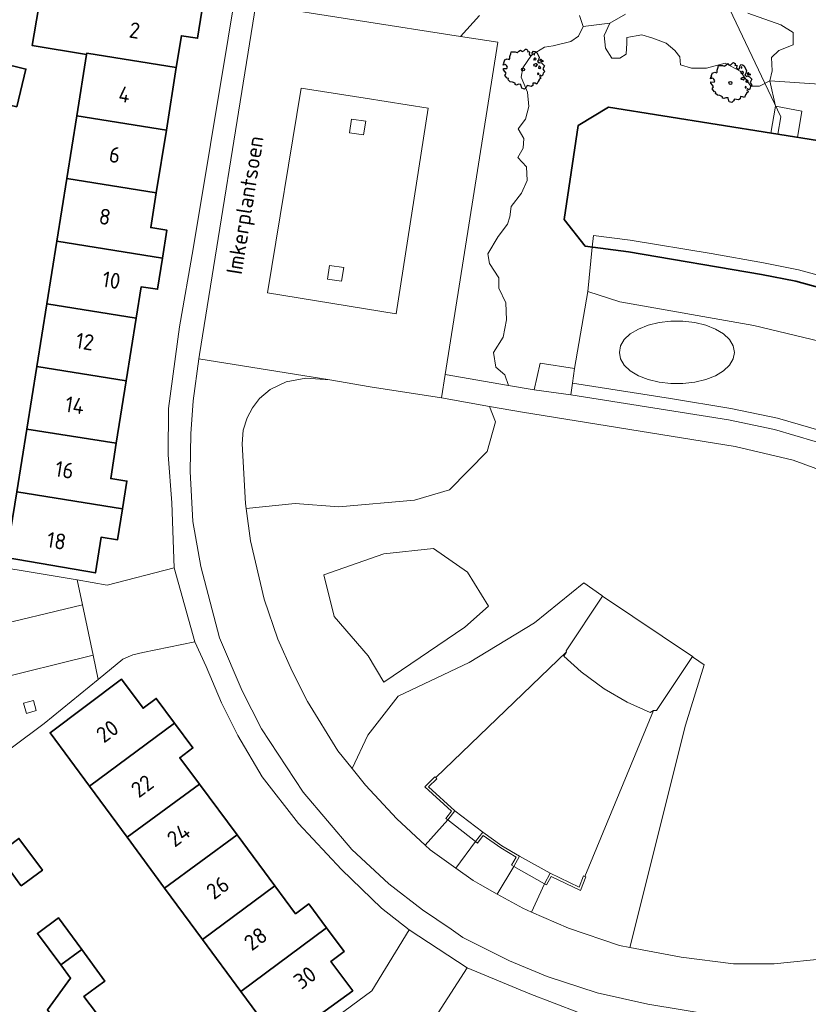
# Model space of a CAD drawing. Header units: metres. Extents: x 152391 to 157968, y 462336 to 467280.
# Tile 376 of 656: x 154162 to 154229, y 465877 to 465961. Entities that reach past the tile are written whole.
import ezdxf
from ezdxf.enums import TextEntityAlignment as Align

# ---------------------------------------------------------------- set-up
doc = ezdxf.new("R2010")
doc.units = ezdxf.units.M
doc.header["$LTSCALE"] = 0.75
doc.layers.get('0').update_dxf_attribs({"lineweight": 25})
for name, color, linetype, lineweight in [('B-GV-GR-BOOM-S', 252, 'Continuous', 25), ('B-WE-GK-BESCHOEIING-G', 251, 'GK-BESCHOEIING', 35), ('B-WE-GR-BEPLANTING_CULTUUR_BODEMBEDEKKER-GV', 251, 'Continuous', 18), ('B-WE-GR-GROENVOORZIENING-GV', 251, 'Continuous', 18), ('B-WE-IE-TERREINAFSCHEIDING_KUNSTMATIG_MUUR-GV', 251, 'Continuous', 18), ('B-WE-KW-KUNSTWERK_DUIKER-G', 5, 'Continuous', 18), ('B-WE-OG-BEBOUWING-GV', 6, 'Continuous', 35), ('B-WE-OG-BEBOUWING-T18', 1, 'Continuous', 18), ('B-WE-OG-TERREIN_CULTUURSCHEIDING-GV', 251, 'Continuous', 18), ('B-WE-OG-TOPOGRAFIE-T18', 1, 'Continuous', 18), ('B-WE-OG-WATER_SLOOT-GV', 251, 'Continuous', 18), ('B-WE-VH-VERHARDING_ASFALT-GV', 251, 'Continuous', 18), ('B-WE-VH-VERHARDING_BETON-GV', 251, 'Continuous', 18), ('B-WE-VH-VERHARDING_BETONSTRAATSTEEN-GV', 251, 'Continuous', 18), ('B-WE-VH-VERHARDING_TEGEL-GV', 251, 'Continuous', 18)]:
    doc.layers.add(name, color=color, linetype=linetype, lineweight=lineweight)
doc.styles.add('NLCS-ISO-M750-T18', font='NLCS-ISO.ttf', dxfattribs={"height": 1.35})
doc.linetypes.add('GK-BESCHOEIING', pattern='A,30,-5,[1,NLCS.SHX,S=1,R=0,X=0,Y=0],-5', length=40)

# ---------------------------------------------------------------- blocks, each defined once
blk = doc.blocks.new('SGR-BOOM_21_30')
at = {"linetype": 'Continuous'}
for p, q in [((0.065, 1.581), (0.205, 1.712)), ((0.205, 1.712), (0.263, 1.729)), ((0.263, 1.729), (0.333, 1.696)), ((0.333, 1.696), (0.391, 1.647)), ((-1.633, 0.579), (-1.528, 0.875)), ((-1.528, 0.875), (-1.458, 0.858)), ((-1.458, 0.858), (-1.342, 0.908)), ((-1.342, 0.908), (-1.179, 0.858)), ((-1.179, 0.858), (-1.121, 0.924)), ((-1.133, 1.088), (-1.109, 1.187)), ((-1.121, 0.924), (-1.133, 1.088)), ((-1.109, 1.187), (-1.051, 1.335)), ((-1.051, 1.335), (-1.016, 1.499)), ((-1.016, 1.499), (-0.668, 1.499)), ((-0.668, 1.499), (-0.516, 1.433)), ((-0.516, 1.433), (-0.47, 1.45)), ((-0.47, 1.45), (-0.365, 1.548)), ((-0.365, 1.548), (-0.226, 1.647)), ((-0.226, 1.647), (-0.133, 1.581)), ((-0.133, 1.581), (-0.063, 1.515)), ((-0.063, 1.515), (0.065, 1.581)), ((0.402, 1.532), (0.379, 1.499)), ((0.379, 1.499), (0.53, 1.515)), ((0.391, 1.647), (0.402, 1.532)), ((0.542, 1.483), (0.507, 1.285)), ((0.507, 1.285), (0.565, 1.236)), ((0.53, 1.515), (0.542, 1.483)), ((0.565, 1.236), (0.693, 1.154)), ((0.693, 1.154), (0.751, 1.203)), ((0.751, 1.203), (0.798, 1.285)), ((0.786, 1.4), (0.891, 1.565)), ((0.798, 1.285), (0.786, 1.4)), ((0.891, 1.565), (1.019, 1.532)), ((0.937, 0.908), (0.891, 0.875)), ((0.891, 0.875), (0.926, 0.825)), ((0.972, 1.368), (0.926, 1.335)), ((0.926, 1.335), (0.949, 1.253)), ((0.926, 0.825), (0.984, 0.842)), ((0.972, 0.973), (0.937, 0.908)), ((0.949, 1.253), (0.961, 1.236)), ((0.961, 1.269), (0.972, 1.368)), ((1.03, 0.973), (0.972, 0.973)), ((0.984, 0.842), (1.03, 0.776)), ((1.019, 1.532), (1.158, 1.45)), ((1.077, 0.94), (1.03, 0.973)), ((1.03, 0.776), (1.077, 0.842)), ((1.124, 0.875), (1.077, 0.94)), ((1.077, 0.842), (1.124, 0.875)), ((1.158, 1.45), (1.251, 1.269)), ((1.251, 1.269), (1.379, 1.055)), ((1.379, 1.055), (1.321, 0.793)), ((1.472, 0.858), (1.438, 0.809)), ((1.542, 0.858), (1.472, 0.858)), ((1.624, 0.76), (1.542, 0.858)), ((-1.703, 0.365), (-1.656, 0.48)), ((-1.493, 0.415), (-1.703, 0.365)), ((-1.679, -0.029), (-1.668, 0.086)), ((-1.668, 0.086), (-1.389, 0.07)), ((-1.656, 0.48), (-1.598, 0.53)), ((-1.598, 0.53), (-1.633, 0.579)), ((-1.423, 0.333), (-1.493, 0.415)), ((-1.33, 0.185), (-1.423, 0.333)), ((-1.389, 0.07), (-1.33, 0.185)), ((0.926, 0.415), (0.891, 0.333)), ((0.891, 0.333), (1.03, 0.316)), ((1.054, 0.464), (0.926, 0.415)), ((1.03, 0.316), (1.112, 0.251)), ((1.112, 0.464), (1.054, 0.464)), ((1.217, 0.398), (1.112, 0.464)), ((1.112, 0.251), (1.205, 0.365)), ((1.205, 0.365), (1.24, 0.415)), ((1.321, 0.793), (1.228, 0.694)), ((1.228, 0.694), (1.275, 0.628)), ((1.275, 0.628), (1.379, 0.563)), ((1.344, 0.185), (1.31, 0.103)), ((1.434, 0.049), (1.31, 0.103)), ((1.356, 0.3), (1.344, 0.234)), ((1.344, 0.234), (1.344, 0.185)), ((1.426, 0.234), (1.356, 0.3)), ((1.379, 0.563), (1.438, 0.595)), ((1.472, 0.201), (1.426, 0.234)), ((1.434, 0.049), (1.507, 0.136)), ((1.438, 0.809), (1.461, 0.743)), ((1.438, 0.595), (1.565, 0.563)), ((1.461, 0.743), (1.531, 0.694)), ((1.507, 0.136), (1.472, 0.201)), ((1.531, 0.727), (1.635, 0.678)), ((1.531, 0.694), (1.542, 0.727)), ((1.565, 0.563), (1.635, 0.513)), ((1.728, 0.71), (1.624, 0.76)), ((1.635, 0.678), (1.728, 0.71)), ((1.635, 0.513), (1.81, 0.316)), ((1.717, 0.103), (1.67, 0.037)), ((1.67, 0.037), (1.763, -0.094)), ((1.81, 0.316), (1.717, 0.103)), ((-1.54, -0.177), (-1.679, -0.029)), ((-1.551, -0.505), (-1.493, -0.423)), ((-1.354, -0.752), (-1.551, -0.505)), ((-1.435, -0.324), (-1.54, -0.177)), ((-1.493, -0.423), (-1.435, -0.324)), ((-1.249, -0.784), (-1.354, -0.752)), ((-1.272, -0.899), (-1.249, -0.784)), ((1.286, -0.292), (1.24, -0.357)), ((1.24, -0.357), (1.251, -0.423)), ((1.263, -0.423), (1.333, -0.407)), ((1.333, -0.341), (1.286, -0.292)), ((1.333, -0.407), (1.333, -0.341)), ((1.368, -0.834), (1.356, -0.883)), ((1.484, -0.801), (1.368, -0.834)), ((1.461, -0.472), (1.391, -0.587)), ((1.391, -0.587), (1.426, -0.637)), ((1.426, -0.637), (1.496, -0.702)), ((1.577, -0.587), (1.461, -0.472)), ((1.496, -0.702), (1.484, -0.801)), ((1.658, -0.522), (1.577, -0.587)), ((1.682, -0.423), (1.658, -0.522)), ((1.717, -0.308), (1.682, -0.423)), ((1.845, -0.177), (1.717, -0.308)), ((1.763, -0.094), (1.845, -0.177)), ((-1.109, -1.047), (-1.272, -0.899)), ((-0.912, -1.08), (-1.109, -1.047)), ((-0.668, -1.179), (-0.912, -1.08)), ((-0.679, -1.294), (-0.668, -1.179)), ((-0.551, -1.326), (-0.679, -1.294)), ((-0.4, -1.261), (-0.551, -1.326)), ((-0.191, -1.277), (-0.4, -1.261)), ((-0.156, -1.425), (-0.191, -1.277)), ((-0.133, -1.491), (-0.156, -1.425)), ((-0.098, -1.606), (-0.133, -1.491)), ((0.112, -1.671), (-0.098, -1.606)), ((0.251, -1.524), (0.112, -1.671)), ((0.356, -1.376), (0.251, -1.524)), ((0.682, -1.441), (0.356, -1.376)), ((0.833, -1.359), (0.682, -1.441)), ((0.844, -1.162), (0.833, -1.359)), ((1.03, -1.179), (0.844, -1.162)), ((1.182, -1.244), (1.03, -1.179)), ((1.286, -1.014), (1.182, -1.244)), ((1.356, -0.883), (1.286, -1.014))]:
    blk.add_line(p, q, dxfattribs=at)
blk.add_circle((0, 0), 0.126, dxfattribs=at)

msp = doc.modelspace()

# ---------------------------------------------------------------- linework, layer by layer
at = {"layer": 'B-WE-GK-BESCHOEIING-G'}
msp.add_lwpolyline([(154230.771, 465950.725), (154212.269, 465953.672), (154209.689, 465952.116), (154208.493, 465944.133), (154210.289, 465941.849), (154213.966, 465941.376), (154225.297, 465939.44), (154228.213, 465938.868), (154232.514, 465937.685)], dxfattribs=at)
at = {"layer": 'B-WE-GR-BEPLANTING_CULTUUR_BODEMBEDEKKER-GV'}
for points in [[(154213.715, 465961.609), (154212.375, 465960.818), (154211.888, 465959.784), (154212.009, 465958.689), (154212.557, 465957.838), (154213.227, 465957.838), (154213.776, 465958.203), (154213.836, 465959.115), (154213.836, 465959.602), (154215.115, 465959.845), (154216.029, 465959.541), (154217.186, 465959.115), (154217.917, 465958.507), (154218.343, 465957.96), (154218.404, 465957.291), (154219.318, 465956.987), (154220.597, 465956.987), (154222.18, 465957.412), (154223.459, 465956.743), (154224.366, 465955.455), (154225.104, 465955.455), (154225.983, 465955.934), (154226.183, 465956.772), (154226.139, 465957.899), (154226.748, 465958.507), (154227.966, 465958.994), (154227.966, 465960.027), (154226.931, 465960.696), (154224.129, 465961.67)], [(154201.292, 465961.485), (154199.682, 465959.704), (154202.849, 465959.212), (154198.378, 465930.922), (154203.746, 465930.006), (154203.434, 465930.907), (154202.679, 465931.566), (154202.49, 465932.791), (154203.292, 465934.109), (154203.575, 465935.569), (154203.527, 465937.042), (154202.938, 465938.268), (154202.938, 465939.15), (154202.152, 465940.376), (154202.005, 465941.209), (154202.889, 465942.68), (154203.674, 465943.71), (154203.871, 465944.347), (154203.969, 465945.229), (154204.853, 465946.357), (154205.344, 465947.436), (154205.294, 465948.612), (154204.558, 465949.396), (154205, 465950.181), (154205.049, 465951.014), (154204.591, 465951.835), (154205.195, 465952.67), (154205.473, 465953.737), (154205.38, 465954.944), (154204.823, 465956.243), (154204.962, 465957.031), (154205.706, 465958.098), (154206.821, 465958.794), (154207.564, 465958.887), (154209.051, 465959.258), (154209.701, 465959.722), (154210.119, 465960.557), (154209.794, 465961.485)]]:
    msp.add_lwpolyline(points, dxfattribs=at)
for points in [[(154181.438, 465919.537), (154185.6, 465919.942), (154189.303, 465919.662), (154195.756, 465920.223), (154198.73, 465921.121), (154201.928, 465924.375), (154202.658, 465926.9), (154202.134, 465928.212), (154198.063, 465928.931), (154191.971, 465929.867), (154188.561, 465930.465), (154186.496, 465930.626), (154184.83, 465930.309), (154183.467, 465929.643), (154182.564, 465928.876), (154181.962, 465928.095), (154181.515, 465927.251), (154181.18, 465926.201), (154181.091, 465925.026), (154181.383, 465919.965)], [(154208.68, 465907.33), (154208.66, 465907.41), (154211.757, 465912.065), (154211.69, 465912.11), (154210.155, 465913.191), (154205.969, 465909.786), (154200.414, 465906.419), (154194.354, 465903.557), (154191.773, 465900.246), (154190.458, 465897.388), (154191.585, 465895.971), (154194.244, 465893.106), (154196.661, 465890.876), (154198.59, 465893.02), (154198.43, 465893.15), (154198.91, 465893.77), (154196.63, 465895.84), (154197.5, 465896.68), (154197.559, 465896.621)], [(154205.725, 465885.177), (154208.856, 465883.809), (154213.212, 465882.327), (154214.067, 465882.165), (154218.83, 465901.08), (154220.41, 465906.23), (154219.5, 465906.86), (154219.42, 465906.92), (154216.35, 465902.35), (154216.087, 465902.348), (154210.246, 465888.215), (154210.33, 465888.18), (154209.88, 465887.02), (154207.38, 465888.2), (154206.99, 465887.49), (154206.81, 465887.59)], [(154202.802, 465886.713), (154204.2, 465889.06), (154204.02, 465889.17), (154204.41, 465889.85), (154203.09, 465890.66), (154201.61, 465891.69), (154201.12, 465891.05), (154200.95, 465891.18), (154199.262, 465888.922), (154200.735, 465887.863), (154201.349, 465887.521)]]:
    msp.add_lwpolyline(points, close=True, dxfattribs=at)
at = {"layer": 'B-WE-GR-GROENVOORZIENING-GV'}
for points in [[(154190.406, 465952.662), (154190.218, 465951.486), (154191.425, 465951.326), (154191.617, 465952.491)], [(154188.529, 465940.217), (154188.341, 465939.041), (154189.548, 465938.881), (154189.74, 465940.045)], [(154163.333, 465903.191), (154162.493, 465902.96), (154162.727, 465902.074), (154163.569, 465902.323)]]:
    msp.add_lwpolyline(points, close=True, dxfattribs=at)
at = {"layer": 'B-WE-IE-TERREINAFSCHEIDING_KUNSTMATIG_MUUR-GV'}
for points in [[(154197.559, 465896.621), (154197.5, 465896.68), (154196.63, 465895.84), (154198.91, 465893.77), (154198.43, 465893.15), (154198.59, 465893.02), (154199.19, 465893.8), (154196.94, 465895.84), (154197.65, 465896.53)], [(154204.69, 465889.93), (154203.2, 465890.83), (154201.57, 465891.98), (154200.95, 465891.18), (154201.12, 465891.05), (154201.61, 465891.69), (154203.09, 465890.66), (154204.41, 465889.85), (154204.02, 465889.17), (154204.2, 465889.06)], [(154210.246, 465888.215), (154210.14, 465888.26), (154209.76, 465887.31), (154207.3, 465888.48), (154206.81, 465887.59), (154206.99, 465887.49), (154207.38, 465888.2), (154209.88, 465887.02), (154210.33, 465888.18)]]:
    msp.add_lwpolyline(points, close=True, dxfattribs=at)
at = {"layer": 'B-WE-KW-KUNSTWERK_DUIKER-G'}
msp.add_lwpolyline([(153886.654, 465927.891), (153918.851, 465929.352), (153973.017, 465950.031), (154019.306, 466012.067), (154213.323, 465981.541), (154226.944, 465952.872), (154226.68, 465951.377)], dxfattribs=at)
at = {"layer": 'B-WE-OG-BEBOUWING-GV'}
for points in [[(154167.839, 465958.155), (154167.858, 465958.273), (154175.486, 465957.056), (154175.918, 465959.76), (154177.3, 465959.539), (154178.154, 465964.887), (154174.007, 465965.55), (154173.612, 465963.078), (154168.748, 465963.853), (154168.679, 465963.568), (154164.12, 465964.264), (154163.209, 465958.939)], [(154174.637, 465951.735), (154175.486, 465957.056), (154167.858, 465958.273), (154167.839, 465958.155), (154167.009, 465952.951)], [(154161.92, 465953.713), (154162.685, 465956.923), (154160.507, 465957.443), (154159.742, 465954.232)], [(154174.637, 465951.735), (154167.009, 465952.951), (154166.158, 465947.608), (154173.783, 465946.391)], [(154165.306, 465942.265), (154174.313, 465940.831), (154174.692, 465943.207), (154173.31, 465943.427), (154173.783, 465946.391), (154166.158, 465947.608)], [(154172.079, 465935.717), (154172.507, 465938.401), (154173.89, 465938.18), (154174.313, 465940.831), (154165.306, 465942.265), (154164.455, 465936.932)], [(154172.079, 465935.717), (154164.455, 465936.932), (154163.609, 465931.62), (154171.231, 465930.405)], [(154163.609, 465931.62), (154162.758, 465926.287), (154170.38, 465925.073), (154171.231, 465930.405)], [(154161.907, 465920.945), (154170.907, 465919.51), (154171.284, 465921.856), (154169.902, 465922.077), (154170.38, 465925.073), (154162.758, 465926.287)], [(154170.907, 465919.51), (154161.907, 465920.945), (154161.014, 465915.346), (154168.606, 465914.043), (154169.094, 465917.094), (154170.482, 465916.872)], [(154168.106, 465895.883), (154175.345, 465901.254), (154173.783, 465903.359), (154172.659, 465902.525), (154170.812, 465905.014), (154164.746, 465900.441)], [(154175.345, 465901.254), (154168.106, 465895.883), (154171.303, 465891.546), (154177.446, 465896.075), (154175.782, 465898.317), (154176.905, 465899.151)], [(154174.495, 465887.216), (154180.652, 465891.755), (154177.446, 465896.075), (154171.303, 465891.546)], [(154162.184, 465887.567), (154162.295, 465887.417), (154164.096, 465888.748), (154162.099, 465891.451), (154160.298, 465890.12)], [(154177.711, 465882.853), (154183.882, 465887.403), (154180.652, 465891.755), (154174.495, 465887.216)], [(154183.882, 465887.403), (154177.711, 465882.853), (154180.968, 465878.436), (154188.261, 465883.849), (154186.756, 465885.877), (154185.633, 465885.043)], [(154165.655, 465880.688), (154167.444, 465881.999), (154165.473, 465884.688), (154163.666, 465883.365)], [(154180.968, 465878.436), (154184.262, 465873.967), (154190.498, 465878.486), (154188.642, 465880.988), (154189.766, 465881.822), (154188.261, 465883.849)], [(154165.655, 465880.688), (154166.493, 465879.559), (154164.513, 465876.856), (154168.716, 465871.021), (154171.242, 465872.921), (154171.379, 465873.024), (154167.605, 465877.991), (154168.698, 465878.788), (154169.414, 465879.311), (154167.444, 465881.999)]]:
    msp.add_lwpolyline(points, close=True, dxfattribs=at)
at = {"layer": 'B-WE-OG-TERREIN_CULTUURSCHEIDING-GV'}
for points in [[(154182.24, 465962.411), (154199.682, 465959.704), (154201.292, 465961.485)], [(154209.794, 465961.485), (154210.119, 465960.557), (154212.375, 465960.818), (154213.715, 465961.609)], [(154224.129, 465961.67), (154226.931, 465960.696), (154227.966, 465960.027), (154227.966, 465958.994), (154226.748, 465958.507), (154226.139, 465957.899), (154226.183, 465956.772), (154225.983, 465955.934), (154230.654, 465955.598)], [(154231.392, 465922.396), (154227.969, 465923.641), (154223.039, 465924.816), (154204.939, 465927.716), (154202.134, 465928.212), (154202.658, 465926.9), (154201.928, 465924.375), (154198.73, 465921.121), (154195.756, 465920.223), (154189.303, 465919.662), (154185.6, 465919.942), (154181.438, 465919.537), (154181.79, 465916.773), (154182.973, 465911.8), (154184.121, 465908.41), (154185.345, 465905.682), (154186.646, 465903.111), (154189.243, 465898.915), (154190.458, 465897.388), (154191.773, 465900.246), (154194.354, 465903.557), (154200.414, 465906.419), (154205.969, 465909.786), (154210.155, 465913.191), (154211.69, 465912.11), (154211.757, 465912.065), (154219.42, 465906.92), (154219.5, 465906.86), (154220.41, 465906.23), (154218.83, 465901.08), (154214.067, 465882.165), (154218.445, 465881.336), (154222.9, 465880.782), (154226.363, 465880.784), (154230.805, 465881.229)]]:
    msp.add_lwpolyline(points, dxfattribs=at)
for points in [[(154241.862, 465919.011), (154244.444, 465921.572), (154246.546, 465923.888), (154246.786, 465924.137), (154243.906, 465926.105), (154239.587, 465929.134), (154235.323, 465931.632), (154230.912, 465933.605), (154224.636, 465935.103), (154213.217, 465937.108), (154210.503, 465937.986), (154209.376, 465931.441), (154209.206, 465930.205), (154217.535, 465928.874), (154222.669, 465928.044), (154226.639, 465927.223), (154230.17, 465926.186), (154233.235, 465925.094), (154235.565, 465923.988), (154237.348, 465922.934), (154239.497, 465921.415), (154241.458, 465919.436)], [(154221.362, 465930.826), (154220.534, 465930.498), (154219.599, 465930.271), (154218.597, 465930.155), (154217.573, 465930.155), (154216.571, 465930.271), (154215.636, 465930.498), (154214.808, 465930.826), (154214.122, 465931.241), (154213.61, 465931.725), (154213.294, 465932.256), (154213.187, 465932.811), (154213.294, 465933.366), (154213.61, 465933.897), (154214.122, 465934.381), (154214.808, 465934.796), (154215.636, 465935.124), (154216.571, 465935.351), (154217.573, 465935.467), (154218.597, 465935.467), (154219.599, 465935.351), (154220.534, 465935.124), (154221.362, 465934.796), (154222.048, 465934.381), (154222.56, 465933.897), (154222.876, 465933.366), (154222.983, 465932.811), (154222.876, 465932.256), (154222.56, 465931.725), (154222.048, 465931.241)], [(154221.362, 465930.826), (154222.048, 465931.241), (154222.56, 465931.725), (154222.876, 465932.256), (154222.983, 465932.811), (154222.876, 465933.366), (154222.56, 465933.897), (154222.048, 465934.381), (154221.362, 465934.796), (154220.534, 465935.124), (154219.599, 465935.351), (154218.597, 465935.467), (154217.573, 465935.467), (154216.571, 465935.351), (154215.636, 465935.124), (154214.808, 465934.796), (154214.122, 465934.381), (154213.61, 465933.897), (154213.294, 465933.366), (154213.187, 465932.811), (154213.294, 465932.256), (154213.61, 465931.725), (154214.122, 465931.241), (154214.808, 465930.826), (154215.636, 465930.498), (154216.571, 465930.271), (154217.573, 465930.155), (154218.597, 465930.155), (154219.599, 465930.271), (154220.534, 465930.498)], [(154205.947, 465929.63), (154209.069, 465929.214), (154209.206, 465930.205), (154209.376, 465931.441), (154206.438, 465931.881)], [(154209.069, 465929.214), (154222.488, 465927.06), (154226.396, 465926.252), (154229.861, 465925.234), (154232.852, 465924.169), (154235.095, 465923.104), (154236.804, 465922.094), (154238.848, 465920.649), (154240.739, 465918.74), (154241.152, 465918.308), (154241.862, 465919.011), (154241.458, 465919.436), (154239.497, 465921.415), (154237.348, 465922.934), (154235.565, 465923.988), (154233.235, 465925.094), (154230.17, 465926.186), (154226.639, 465927.223), (154222.669, 465928.044), (154217.535, 465928.874), (154209.206, 465930.205)], [(154191.816, 465906.987), (154193.152, 465904.761), (154200.053, 465909.436), (154202.056, 465911.217), (154200.275, 465914.111), (154197.381, 465916.115), (154193.152, 465915.669), (154188.031, 465913.889), (154188.922, 465910.326)], [(154191.816, 465906.987), (154188.922, 465910.326), (154188.031, 465913.889), (154193.152, 465915.669), (154197.381, 465916.115), (154200.275, 465914.111), (154202.056, 465911.217), (154200.053, 465909.436), (154193.152, 465904.761)]]:
    msp.add_lwpolyline(points, close=True, dxfattribs=at)
at = {"layer": 'B-WE-OG-WATER_SLOOT-GV'}
for points in [[(154210.872, 465941.774), (154210.289, 465941.849), (154208.493, 465944.133), (154209.689, 465952.116), (154212.269, 465953.672), (154226.083, 465951.472), (154226.486, 465953.76), (154225.983, 465955.934), (154225.104, 465955.455), (154224.366, 465955.455), (154223.459, 465956.743), (154222.18, 465957.412), (154220.597, 465956.987), (154219.318, 465956.987), (154218.404, 465957.291), (154218.343, 465957.96), (154217.917, 465958.507), (154217.186, 465959.115), (154216.029, 465959.541), (154215.115, 465959.845), (154213.836, 465959.602), (154213.836, 465959.115), (154213.776, 465958.203), (154213.227, 465957.838), (154212.557, 465957.838), (154212.009, 465958.689), (154211.888, 465959.784), (154212.375, 465960.818), (154210.119, 465960.557), (154209.701, 465959.722), (154209.051, 465959.258), (154207.564, 465958.887), (154206.821, 465958.794), (154205.706, 465958.098), (154204.962, 465957.031), (154204.823, 465956.243), (154205.38, 465954.944), (154205.473, 465953.737), (154205.195, 465952.67), (154204.591, 465951.835), (154205.049, 465951.014), (154205, 465950.181), (154204.558, 465949.396), (154205.294, 465948.612), (154205.344, 465947.436), (154204.853, 465946.357), (154203.969, 465945.229), (154203.871, 465944.347), (154203.674, 465943.71), (154202.889, 465942.68), (154202.005, 465941.209), (154202.152, 465940.376), (154202.938, 465939.15), (154202.938, 465938.268), (154203.527, 465937.042), (154203.575, 465935.569), (154203.292, 465934.109), (154202.49, 465932.791), (154202.679, 465931.566), (154203.434, 465930.907), (154203.746, 465930.006), (154205.947, 465929.63), (154206.438, 465931.881), (154209.376, 465931.441), (154210.503, 465937.986)], [(154210.872, 465941.774), (154213.966, 465941.376), (154225.297, 465939.44), (154228.213, 465938.868), (154232.514, 465937.685), (154236.661, 465936.194), (154240.35, 465934.353), (154243.792, 465932.109), (154248.349, 465928.737), (154249.815, 465927.356), (154250.501, 465928.084), (154248.992, 465929.505), (154244.364, 465932.93), (154240.846, 465935.223), (154237.059, 465937.113), (154232.817, 465938.638), (154228.444, 465939.841), (154225.447, 465940.429), (154220.993, 465941.217), (154214.099, 465942.367), (154211, 465942.766)], [(154249.852, 465927.321), (154249.815, 465927.356), (154248.349, 465928.737), (154243.792, 465932.109), (154240.35, 465934.353), (154236.661, 465936.194), (154232.514, 465937.685), (154228.213, 465938.868), (154225.297, 465939.44), (154213.966, 465941.376), (154210.872, 465941.774), (154210.503, 465937.986), (154213.217, 465937.108), (154224.636, 465935.103), (154230.912, 465933.605), (154235.323, 465931.632), (154239.587, 465929.134), (154243.906, 465926.105), (154246.786, 465924.137)]]:
    msp.add_lwpolyline(points, close=True, dxfattribs=at)
for points in [[(154230.654, 465955.598), (154225.983, 465955.934), (154226.486, 465953.76), (154228.715, 465953.334), (154228.344, 465951.112), (154229.982, 465950.851)], [(154229.982, 465950.851), (154228.344, 465951.112), (154226.083, 465951.472), (154212.269, 465953.672), (154209.689, 465952.116), (154208.493, 465944.133), (154210.289, 465941.849), (154210.872, 465941.774), (154211, 465942.766), (154214.099, 465942.367), (154220.993, 465941.217), (154225.447, 465940.429), (154228.444, 465939.841), (154232.817, 465938.638)]]:
    msp.add_lwpolyline(points, dxfattribs=at)
at = {"layer": 'B-WE-VH-VERHARDING_ASFALT-GV'}
for points in [[(154198.378, 465930.922), (154202.849, 465959.212), (154199.682, 465959.704), (154182.24, 465962.411), (154177.457, 465932.639), (154177.406, 465932.273), (154188.561, 465930.465), (154191.971, 465929.867), (154198.063, 465928.931)], [(154186.109, 465955.304), (154191.567, 465954.438), (154196.909, 465953.593), (154194.198, 465936.104), (154183.26, 465937.886)], [(154204.69, 465889.93), (154207.3, 465888.48), (154209.76, 465887.31), (154210.14, 465888.26), (154210.246, 465888.215), (154216.087, 465902.348), (154215.813, 465902.162), (154213.843, 465903.049), (154211.896, 465904.184), (154209.925, 465905.64), (154208.47, 465906.959), (154208.68, 465907.33), (154197.559, 465896.621), (154197.65, 465896.53), (154196.94, 465895.84), (154199.19, 465893.8), (154201.57, 465891.98), (154203.2, 465890.83)], [(154196.661, 465890.876), (154197.08, 465890.489), (154199.262, 465888.922), (154200.95, 465891.18), (154198.59, 465893.02)], [(154205.725, 465885.177), (154206.81, 465887.59), (154204.2, 465889.06), (154202.802, 465886.713), (154204.965, 465885.509)]]:
    msp.add_lwpolyline(points, close=True, dxfattribs=at)
at = {"layer": 'B-WE-VH-VERHARDING_BETON-GV'}
for points in [[(154228.344, 465951.112), (154228.715, 465953.334), (154226.486, 465953.76), (154226.083, 465951.472)], [(154201.57, 465891.98), (154199.19, 465893.8), (154198.59, 465893.02), (154200.95, 465891.18)], [(154207.3, 465888.48), (154204.69, 465889.93), (154204.2, 465889.06), (154206.81, 465887.59)]]:
    msp.add_lwpolyline(points, close=True, dxfattribs=at)
at = {"layer": 'B-WE-VH-VERHARDING_BETONSTRAATSTEEN-GV'}
for points in [[(154186.109, 465955.304), (154183.26, 465937.886), (154194.198, 465936.104), (154196.909, 465953.593), (154191.567, 465954.438)], [(154190.406, 465952.662), (154191.617, 465952.491), (154191.425, 465951.326), (154190.218, 465951.486)], [(154188.529, 465940.217), (154189.74, 465940.045), (154189.548, 465938.881), (154188.341, 465939.041)]]:
    msp.add_lwpolyline(points, close=True, dxfattribs=at)
for points in [[(154230.805, 465881.229), (154226.363, 465880.784), (154222.9, 465880.782), (154218.445, 465881.336), (154214.067, 465882.165), (154213.212, 465882.327), (154208.856, 465883.809), (154205.725, 465885.177), (154204.965, 465885.509), (154202.802, 465886.713), (154201.349, 465887.521), (154200.735, 465887.863), (154199.262, 465888.922), (154197.08, 465890.489), (154196.661, 465890.876), (154194.244, 465893.106), (154191.585, 465895.971), (154190.458, 465897.388), (154189.243, 465898.915), (154186.646, 465903.111), (154185.345, 465905.682), (154184.121, 465908.41), (154182.973, 465911.8), (154181.79, 465916.773), (154181.438, 465919.537), (154181.383, 465919.965), (154181.091, 465925.026), (154181.18, 465926.201), (154181.515, 465927.251), (154181.962, 465928.095), (154182.564, 465928.876), (154183.467, 465929.643), (154184.83, 465930.309), (154186.496, 465930.626), (154188.561, 465930.465), (154177.406, 465932.273), (154176.907, 465928.703), (154176.735, 465925.888), (154176.678, 465922.675), (154176.901, 465918.427), (154177.564, 465914.588), (154179.153, 465908.506), (154181.087, 465904.015), (154182.74, 465900.768), (154186.27, 465895.39), (154190.422, 465890.509), (154193.579, 465887.579), (154196.445, 465885.361), (154198.865, 465883.713), (154199.882, 465883.022), (154203.828, 465881.023), (154207.032, 465879.689), (154211.299, 465878.299), (154215.601, 465877.342), (154221.633, 465876.339)], [(154159.687, 465904.883), (154168.397, 465907.045), (154167.491, 465911.322), (154159.211, 465909.34)]]:
    msp.add_lwpolyline(points, dxfattribs=at)
at = {"layer": 'B-WE-VH-VERHARDING_TEGEL-GV'}
for points in [[(154181.387, 465968.45), (154176.933, 465941.632), (154175.76, 465934.983), (154174.811, 465928.04), (154174.802, 465924.091), (154175.114, 465919.999), (154175.313, 465914.474), (154177.051, 465908.182), (154178.024, 465906.07), (154179.329, 465902.979), (154180.729, 465900.21), (154182.796, 465896.693), (154185.894, 465892.733), (154189.55, 465888.813), (154192.938, 465885.526), (154195.309, 465883.669), (154197.78, 465882.055), (154200.247, 465880.442), (154205.581, 465878.236), (154209.717, 465876.641)], [(154221.633, 465876.339), (154215.601, 465877.342), (154211.299, 465878.299), (154207.032, 465879.689), (154203.828, 465881.023), (154199.882, 465883.022), (154198.865, 465883.713), (154196.445, 465885.361), (154193.579, 465887.579), (154190.422, 465890.509), (154186.27, 465895.39), (154182.74, 465900.768), (154181.087, 465904.015), (154179.153, 465908.506), (154177.564, 465914.588), (154176.901, 465918.427), (154176.678, 465922.675), (154176.735, 465925.888), (154176.907, 465928.703), (154177.406, 465932.273), (154177.457, 465932.639), (154182.24, 465962.411)], [(154229.861, 465925.234), (154226.396, 465926.252), (154222.488, 465927.06), (154209.069, 465929.214), (154205.947, 465929.63), (154203.746, 465930.006), (154198.378, 465930.922), (154198.063, 465928.931), (154202.134, 465928.212), (154204.939, 465927.716), (154223.039, 465924.816), (154227.969, 465923.641), (154231.392, 465922.396)]]:
    msp.add_lwpolyline(points, dxfattribs=at)
for points in [[(154158.135, 465909.5), (154158.172, 465909.427), (154158.388, 465909.319), (154158.708, 465909.275), (154159.211, 465909.34), (154167.491, 465911.322), (154167.042, 465913.451), (154162.123, 465914.292), (154150.764, 465916.065), (154149.419, 465916.346), (154149.413, 465916.322), (154151.629, 465907.598), (154152.975, 465907.834), (154153.032, 465907.908), (154153.106, 465908.224), (154152.171, 465911.75), (154152.279, 465912), (154152.604, 465912.238), (154156.683, 465913.096), (154156.814, 465913.03), (154158.029, 465909.712)], [(154167.042, 465913.451), (154167.491, 465911.322), (154168.397, 465907.045), (154168.834, 465904.975), (154170.948, 465906.692), (154171.796, 465907.073), (154172.626, 465907.281), (154177.051, 465908.182), (154175.313, 465914.474), (154169.615, 465913.011)], [(154219.42, 465906.92), (154211.757, 465912.065), (154208.66, 465907.41), (154208.68, 465907.33), (154208.47, 465906.959), (154209.925, 465905.64), (154211.896, 465904.184), (154213.843, 465903.049), (154215.813, 465902.162), (154216.087, 465902.348), (154216.35, 465902.35)], [(154156.343, 465895.352), (154164.228, 465901.235), (154168.834, 465904.975), (154168.397, 465907.045), (154159.687, 465904.883), (154159.668, 465904.744), (154159.673, 465904.713), (154160.308, 465900.778), (154159.959, 465900.634), (154155.608, 465899.571), (154155.499, 465899.618), (154154.518, 465902.789), (154154.351, 465902.888), (154154.013, 465902.991), (154153.036, 465902.741), (154155.327, 465894.606)], [(154162.493, 465902.96), (154163.333, 465903.191), (154163.569, 465902.323), (154162.727, 465902.074)], [(154196.609, 465870.62), (154196.855, 465872.914), (154197.221, 465875.103), (154197.783, 465876.613), (154200.247, 465880.442), (154197.78, 465882.055), (154195.309, 465883.669), (154192.117, 465878.468), (154188.667, 465875.929), (154190.797, 465874.505), (154194.368, 465872.113)]]:
    msp.add_lwpolyline(points, close=True, dxfattribs=at)

# ---------------------------------------------------------------- block references
at = {"layer": 'B-GV-GR-BOOM-S', "transparency": 33554559}
for p in [(154204.995, 465956.892), (154222.643, 465955.741)]:
    msp.add_blockref('SGR-BOOM_21_30', p, dxfattribs=at)

# ---------------------------------------------------------------- texts
at = {"layer": 'B-WE-OG-BEBOUWING-T18', "style": 'NLCS-ISO-M750-T18'}
for s, rotation, p in [('2', 350.9, (154171.94, 465960.217)), ('4', 350.9, (154171.07, 465954.764)), ('6', 350.9, (154170.25, 465949.63)), ('8', 350.9, (154169.408, 465944.36)), ('10', 350.9, (154169.964, 465938.961)), ('12', 350.9, (154167.711, 465933.732)), ('14', 350.9, (154166.847, 465928.316)), ('16', 350.9, (154165.97, 465922.82)), ('18', 350.9, (154165.293, 465916.78)), ('20', 36.4, (154169.62, 465900.57)), ('22', 36.6, (154172.591, 465895.904)), ('24', 36.6, (154175.683, 465891.739)), ('26', 36.6, (154179.009, 465887.257)), ('28', 36.6, (154182.234, 465882.911)), ('30', 36.6, (154186.431, 465879.604))]:
    msp.add_text(s, height=1.35, rotation=rotation, dxfattribs=at).set_placement(p, align=Align.MIDDLE)
at = {"layer": 'B-WE-OG-TOPOGRAFIE-T18', "style": 'NLCS-ISO-M750-T18'}
msp.add_text('Imkerplantsoen', height=1.35, rotation=80.9, dxfattribs=at).set_placement((154181.529, 465945.315), align=Align.MIDDLE)

doc.saveas('drawing.dxf')
